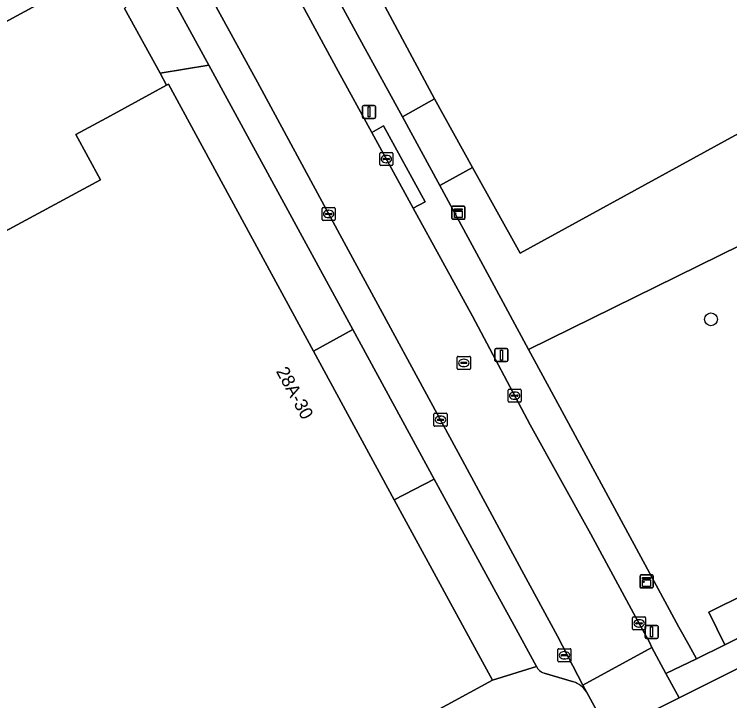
# Model space of a CAD drawing. Extents: x 158086 to 159499, y 382904 to 383981.
# Drawn here: x 159219.1 to 159273.9, y 383352.2 to 383404.7 of the extents above; entities that cross this region are included whole.
import ezdxf

# ---------------------------------------------------------------- set-up
doc = ezdxf.new("R2010")
doc.units = 0
for name, color, linetype in [('IMGEO_Boom', 7, 'Continuous'), ('IMGEO_Erf', 7, 'Continuous'), ('IMGEO_Fietspad_gesloten', 7, 'Continuous'), ('IMGEO_Groenvoorziening', 7, 'Continuous'), ('IMGEO_Hek', 7, 'Continuous'), ('IMGEO_Kast', 7, 'Continuous'), ('IMGEO_Kolk', 7, 'Continuous'), ('IMGEO_Lichtmast', 7, 'Continuous'), ('IMGEO_Muur', 7, 'Continuous'), ('IMGEO_Pand', 7, 'Continuous'), ('IMGEO_Pand_nummerreeks', 7, 'Continuous'), ('IMGEO_Parkeervlak_open', 7, 'Continuous'), ('IMGEO_Rijbaan_lokaal_open', 7, 'Continuous'), ('IMGEO_Rioolput', 7, 'Continuous'), ('IMGEO_Voetpad_open', 7, 'Continuous')]:
    doc.layers.add(name, color=color, linetype=linetype)

msp = doc.modelspace()

# ---------------------------------------------------------------- linework, layer by layer
at = {"layer": 'IMGEO_Boom'}
msp.add_circle((159272.434, 383381.412), 0.489, dxfattribs=at)
at = {"layer": 'IMGEO_Erf'}
for points in [[(159228.37, 383441.009), (159251.291, 383398.276), (159254.199, 383393.022), (159257.83, 383386.462), (159277.974, 383397.519), (159317.185, 383419.041)], [(159225.966, 383408.248), (159208.167, 383398.577)], [(159214.877, 383386.254), (159225.729, 383392.074), (159223.839, 383395.55), (159226.487, 383396.989), (159230.788, 383399.327), (159230.29, 383400.249), (159227.558, 383405.189)]]:
    msp.add_lwpolyline(points, dxfattribs=at)
at = {"layer": 'IMGEO_Fietspad_gesloten'}
msp.add_lwpolyline([(159348.179, 383393.851), (159347.025, 383392.854), (159343.774, 383390.378), (159340.441, 383388.196), (159338.58, 383387.034), (159306.292, 383370.593), (159270, 383352.461), (159264.612, 383349.788), (159238.951, 383337.134), (159221.149, 383328.363), (159220.425, 383328.014), (159219.699, 383327.668), (159218.971, 383327.325)], dxfattribs=at)
at = {"layer": 'IMGEO_Groenvoorziening'}
for points in [[(159228.37, 383441.009), (159227.807, 383440.812), (159226.396, 383437.941), (159229.463, 383432.38), (159245.684, 383402.623), (159248.844, 383396.913), (159251.291, 383398.276)], [(159280.127, 383392.725), (159277.974, 383397.519), (159257.83, 383386.462), (159254.199, 383393.022), (159251.7, 383391.637), (159255.488, 383384.639), (159258.485, 383379.101), (159281.216, 383390.3)], [(159292.048, 383368.798), (159281.216, 383390.3), (159258.485, 383379.101), (159258.942, 383378.257), (159260.868, 383374.7), (159269.078, 383359.53), (159269.977, 383357.87), (159270.279, 383357.341), (159270.882, 383356.242), (159271.316, 383355.453), (159273.488, 383356.526), (159272.273, 383359.007)], [(159293.355, 383366.345), (159292.048, 383368.798), (159272.273, 383359.007), (159273.488, 383356.526)]]:
    msp.add_lwpolyline(points, close=True, dxfattribs=at)
at = {"layer": 'IMGEO_Hek'}
for points in [[(159228.37, 383441.009), (159251.291, 383398.276)], [(159251.291, 383398.276), (159254.199, 383393.022)], [(159254.199, 383393.022), (159257.83, 383386.462), (159277.974, 383397.519)]]:
    msp.add_lwpolyline(points, dxfattribs=at)
at = {"layer": 'IMGEO_Kast'}
for p, q in [((159252.61, 383389.144), (159252.61, 383389.985)), ((159252.61, 383389.985), (159252.61, 383389.144)), ((159252.685, 383390.069), (159253.526, 383390.069)), ((159253.526, 383390.069), (159252.685, 383390.069)), ((159253.61, 383389.994), (159253.61, 383389.153)), ((159253.61, 383389.153), (159253.61, 383389.994)), ((159253.535, 383389.069), (159252.694, 383389.069)), ((159252.694, 383389.069), (159253.535, 383389.069)), ((159267.006, 383360.942), (159267.006, 383361.783)), ((159267.006, 383361.783), (159267.006, 383360.942)), ((159267.081, 383361.867), (159267.922, 383361.867)), ((159267.922, 383361.867), (159267.081, 383361.867)), ((159268.006, 383361.792), (159268.006, 383360.951)), ((159268.006, 383360.951), (159268.006, 383361.792)), ((159267.931, 383360.867), (159267.09, 383360.867)), ((159267.09, 383360.867), (159267.931, 383360.867))]:
    msp.add_line(p, q, dxfattribs=at)
for points in [[(159252.805, 383389.859), (159253.405, 383389.859), (159253.405, 383389.774), (159252.805, 383389.774), (159252.805, 383389.859)], [(159252.805, 383389.684), (159253.405, 383389.684), (159253.405, 383389.195), (159252.805, 383389.195), (159252.805, 383389.684)], [(159267.201, 383361.657), (159267.801, 383361.657), (159267.801, 383361.572), (159267.201, 383361.572), (159267.201, 383361.657)], [(159267.201, 383361.482), (159267.801, 383361.482), (159267.801, 383360.993), (159267.201, 383360.993), (159267.201, 383361.482)]]:
    msp.add_lwpolyline(points, dxfattribs=at)
for centre in [(159252.889, 383389.533), (159267.285, 383361.331)]:
    msp.add_circle(centre, 0.0377, dxfattribs=at)
for centre, start, end in [((159252.688, 383389.991), 92.4484, 184.2845), ((159252.688, 383389.991), 92.4484, 184.2845), ((159253.532, 383389.991), 2.4484, 94.2845), ((159253.532, 383389.991), 2.4484, 94.2845), ((159252.688, 383389.147), 182.4484, 274.2845), ((159252.688, 383389.147), 182.4484, 274.2845), ((159253.532, 383389.147), 272.4484, 4.2845), ((159253.532, 383389.147), 272.4484, 4.2845), ((159267.084, 383361.789), 92.4484, 184.2845), ((159267.084, 383361.789), 92.4484, 184.2845), ((159267.928, 383361.789), 2.4484, 94.2845), ((159267.928, 383361.789), 2.4484, 94.2845), ((159267.084, 383360.945), 182.4484, 274.2845), ((159267.084, 383360.945), 182.4484, 274.2845), ((159267.928, 383360.945), 272.4484, 4.2845), ((159267.928, 383360.945), 272.4484, 4.2845)]:
    msp.add_arc(centre, 0.0779, start, end, dxfattribs=at)
at = {"layer": 'IMGEO_Kolk'}
for p, q in [((159247.095, 383393.244), (159247.095, 383394.096)), ((159247.17, 383394.17), (159248.022, 383394.17)), ((159248.096, 383394.096), (159248.096, 383393.244)), ((159247.354, 383393.664), (159247.354, 383393.676)), ((159247.792, 383393.627), (159247.394, 383393.627)), ((159247.397, 383393.713), (159247.795, 383393.713)), ((159247.583, 383393.95), (159247.608, 383393.95)), ((159247.838, 383393.676), (159247.838, 383393.664)), ((159248.022, 383393.17), (159247.17, 383393.17)), ((159247.606, 383393.39), (159247.581, 383393.39)), ((159242.681, 383389.045), (159242.681, 383389.897)), ((159242.756, 383389.971), (159243.608, 383389.971)), ((159243.169, 383389.751), (159243.194, 383389.751)), ((159243.682, 383389.897), (159243.682, 383389.045)), ((159242.94, 383389.465), (159242.94, 383389.477)), ((159243.378, 383389.428), (159242.98, 383389.428)), ((159242.983, 383389.514), (159243.381, 383389.514)), ((159243.192, 383389.191), (159243.167, 383389.191)), ((159243.424, 383389.477), (159243.424, 383389.465)), ((159243.608, 383388.971), (159242.756, 383388.971)), ((159256.919, 383375.15), (159256.919, 383376.002)), ((159256.994, 383376.076), (159257.846, 383376.076)), ((159257.92, 383376.002), (159257.92, 383375.15)), ((159257.178, 383375.57), (159257.178, 383375.582)), ((159257.616, 383375.533), (159257.218, 383375.533)), ((159257.221, 383375.619), (159257.619, 383375.619)), ((159257.407, 383375.856), (159257.432, 383375.856)), ((159257.662, 383375.582), (159257.662, 383375.57)), ((159257.846, 383375.076), (159256.994, 383375.076)), ((159257.43, 383375.296), (159257.405, 383375.296)), ((159251.24, 383373.305), (159251.24, 383374.157)), ((159251.315, 383374.231), (159252.167, 383374.231)), ((159251.542, 383373.774), (159251.94, 383373.774)), ((159251.728, 383374.011), (159251.753, 383374.011)), ((159252.241, 383374.157), (159252.241, 383373.305)), ((159252.167, 383373.231), (159251.315, 383373.231)), ((159251.499, 383373.725), (159251.499, 383373.737)), ((159251.937, 383373.688), (159251.539, 383373.688)), ((159251.751, 383373.451), (159251.726, 383373.451)), ((159251.983, 383373.737), (159251.983, 383373.725)), ((159266.436, 383357.734), (159266.436, 383358.586)), ((159266.511, 383358.66), (159267.363, 383358.66)), ((159266.924, 383358.44), (159266.949, 383358.44)), ((159267.437, 383358.586), (159267.437, 383357.734)), ((159266.695, 383358.154), (159266.695, 383358.166)), ((159267.133, 383358.117), (159266.735, 383358.117)), ((159266.738, 383358.203), (159267.136, 383358.203)), ((159266.947, 383357.88), (159266.922, 383357.88)), ((159267.179, 383358.166), (159267.179, 383358.154)), ((159267.363, 383357.66), (159266.511, 383357.66)), ((159260.799, 383356.225), (159261.651, 383356.225)), ((159260.724, 383355.299), (159260.724, 383356.151)), ((159260.983, 383355.719), (159260.983, 383355.731)), ((159261.421, 383355.682), (159261.023, 383355.682)), ((159261.026, 383355.768), (159261.424, 383355.768)), ((159261.212, 383356.005), (159261.237, 383356.005)), ((159261.467, 383355.731), (159261.467, 383355.719)), ((159261.725, 383356.151), (159261.725, 383355.299)), ((159261.651, 383355.225), (159260.799, 383355.225)), ((159261.235, 383355.445), (159261.21, 383355.445))]:
    msp.add_line(p, q, dxfattribs=at)
for points in [[(159247.095, 383393.244), (159247.095, 383394.096)], [(159247.17, 383394.17), (159248.022, 383394.17)], [(159248.096, 383394.096), (159248.096, 383393.244)], [(159248.022, 383393.17), (159247.17, 383393.17)], [(159242.681, 383389.045), (159242.681, 383389.897)], [(159242.756, 383389.971), (159243.608, 383389.971)], [(159243.682, 383389.897), (159243.682, 383389.045)], [(159243.608, 383388.971), (159242.756, 383388.971)], [(159256.919, 383375.15), (159256.919, 383376.002)], [(159256.994, 383376.076), (159257.846, 383376.076)], [(159257.92, 383376.002), (159257.92, 383375.15)], [(159257.846, 383375.076), (159256.994, 383375.076)], [(159251.24, 383373.305), (159251.24, 383374.157)], [(159251.315, 383374.231), (159252.167, 383374.231)], [(159252.241, 383374.157), (159252.241, 383373.305)], [(159252.167, 383373.231), (159251.315, 383373.231)], [(159266.436, 383357.734), (159266.436, 383358.586)], [(159266.511, 383358.66), (159267.363, 383358.66)], [(159267.437, 383358.586), (159267.437, 383357.734)], [(159267.363, 383357.66), (159266.511, 383357.66)], [(159260.799, 383356.225), (159261.651, 383356.225)], [(159260.724, 383355.299), (159260.724, 383356.151)], [(159261.725, 383356.151), (159261.725, 383355.299)], [(159261.651, 383355.225), (159260.799, 383355.225)]]:
    msp.add_lwpolyline(points, dxfattribs=at)
for centre, radius, start, end in [((159247.172, 383394.094), 0.0765, 91.552, 178.448), ((159247.172, 383394.094), 0.0765, 91.552, 178.448), ((159248.02, 383394.094), 0.0765, 1.552, 88.448), ((159248.02, 383394.094), 0.0765, 1.552, 88.448), ((159247.394, 383393.673), 0.0403, 85.8775, 175.7526), ((159247.391, 383393.663), 0.0366, 178.938, 274.7102), ((159247.795, 383393.67), 0.043, 264.8664, 352.4533), ((159247.799, 383393.675), 0.0386, 1.7309, 96.639), ((159247.172, 383393.246), 0.0765, 181.552, 268.448), ((159247.172, 383393.246), 0.0765, 181.552, 268.448), ((159248.02, 383393.246), 0.0765, 271.552, 358.448), ((159248.02, 383393.246), 0.0765, 271.552, 358.448), ((159242.758, 383389.895), 0.0765, 91.552, 178.448), ((159242.758, 383389.895), 0.0765, 91.552, 178.448), ((159243.606, 383389.895), 0.0765, 1.552, 88.448), ((159243.606, 383389.895), 0.0765, 1.552, 88.448), ((159242.98, 383389.474), 0.0403, 85.8775, 175.7526), ((159242.977, 383389.464), 0.0366, 178.938, 274.7102), ((159243.381, 383389.471), 0.043, 264.8664, 352.4533), ((159243.385, 383389.476), 0.0386, 1.7309, 96.639), ((159242.758, 383389.047), 0.0765, 181.552, 268.448), ((159242.758, 383389.047), 0.0765, 181.552, 268.448), ((159243.606, 383389.047), 0.0765, 271.552, 358.448), ((159243.606, 383389.047), 0.0765, 271.552, 358.448), ((159256.996, 383376), 0.0765, 91.552, 178.448), ((159256.996, 383376), 0.0765, 91.552, 178.448), ((159257.844, 383376), 0.0765, 1.552, 88.448), ((159257.844, 383376), 0.0765, 1.552, 88.448), ((159257.218, 383375.579), 0.0403, 85.8775, 175.7526), ((159257.215, 383375.569), 0.0366, 178.938, 274.7102), ((159257.619, 383375.576), 0.043, 264.8664, 352.4533), ((159257.623, 383375.581), 0.0386, 1.7309, 96.639), ((159256.996, 383375.152), 0.0765, 181.552, 268.448), ((159256.996, 383375.152), 0.0765, 181.552, 268.448), ((159257.844, 383375.152), 0.0765, 271.552, 358.448), ((159257.844, 383375.152), 0.0765, 271.552, 358.448), ((159251.317, 383374.155), 0.0765, 91.552, 178.448), ((159251.317, 383374.155), 0.0765, 91.552, 178.448), ((159251.539, 383373.734), 0.0403, 85.8775, 175.7526), ((159251.944, 383373.736), 0.0386, 1.7309, 96.639), ((159252.165, 383374.155), 0.0765, 1.552, 88.448), ((159252.165, 383374.155), 0.0765, 1.552, 88.448), ((159251.317, 383373.307), 0.0765, 181.552, 268.448), ((159251.317, 383373.307), 0.0765, 181.552, 268.448), ((159251.536, 383373.724), 0.0366, 178.938, 274.7102), ((159251.94, 383373.731), 0.043, 264.8664, 352.4533), ((159252.165, 383373.307), 0.0765, 271.552, 358.448), ((159252.165, 383373.307), 0.0765, 271.552, 358.448), ((159266.513, 383358.584), 0.0765, 91.552, 178.448), ((159266.513, 383358.584), 0.0765, 91.552, 178.448), ((159267.361, 383358.584), 0.0765, 1.552, 88.448), ((159267.361, 383358.584), 0.0765, 1.552, 88.448), ((159266.735, 383358.163), 0.0403, 85.8775, 175.7526), ((159266.732, 383358.153), 0.0366, 178.938, 274.7102), ((159267.136, 383358.16), 0.043, 264.8664, 352.4533), ((159267.14, 383358.165), 0.0386, 1.7309, 96.639), ((159266.513, 383357.736), 0.0765, 181.552, 268.448), ((159266.513, 383357.736), 0.0765, 181.552, 268.448), ((159267.361, 383357.736), 0.0765, 271.552, 358.448), ((159267.361, 383357.736), 0.0765, 271.552, 358.448), ((159260.801, 383356.149), 0.0765, 91.552, 178.448), ((159260.801, 383356.149), 0.0765, 91.552, 178.448), ((159261.649, 383356.149), 0.0765, 1.552, 88.448), ((159261.649, 383356.149), 0.0765, 1.552, 88.448), ((159261.023, 383355.728), 0.0403, 85.8775, 175.7526), ((159261.02, 383355.718), 0.0366, 178.938, 274.7102), ((159261.424, 383355.725), 0.043, 264.8664, 352.4533), ((159261.428, 383355.73), 0.0386, 1.7309, 96.639), ((159260.801, 383355.301), 0.0765, 181.552, 268.448), ((159260.801, 383355.301), 0.0765, 181.552, 268.448), ((159261.649, 383355.301), 0.0765, 271.552, 358.448), ((159261.649, 383355.301), 0.0765, 271.552, 358.448)]:
    msp.add_arc(centre, radius, start, end, dxfattribs=at)
for centre, major_axis, ratio, start_param, end_param in [((159247.582, 383393.67), (-0.387, 0.002), 0.722429, 4.712389, 7.853982), ((159247.607, 383393.67), (-0.39, 0.002), 0.717154, 1.570796, 4.712389), ((159243.168, 383389.471), (-0.387, 0.002), 0.722429, 4.712389, 7.853982), ((159243.193, 383389.471), (-0.39, 0.002), 0.717154, 1.570796, 4.712389), ((159257.406, 383375.576), (-0.387, 0.002), 0.722429, 4.712389, 7.853982), ((159257.431, 383375.576), (-0.39, 0.002), 0.717154, 1.570796, 4.712389), ((159251.727, 383373.731), (-0.387, 0.002), 0.722429, 4.712389, 7.853982), ((159251.752, 383373.731), (-0.39, 0.002), 0.717154, 1.570796, 4.712389), ((159266.923, 383358.16), (-0.387, 0.002), 0.722429, 4.712389, 7.853982), ((159266.948, 383358.16), (-0.39, 0.002), 0.717154, 1.570796, 4.712389), ((159261.211, 383355.725), (-0.387, 0.002), 0.722429, 4.712389, 7.853982), ((159261.236, 383355.725), (-0.39, 0.002), 0.717154, 1.570796, 4.712389)]:
    msp.add_ellipse(centre, major_axis=major_axis, ratio=ratio, start_param=start_param, end_param=end_param, dxfattribs=at)
at = {"layer": 'IMGEO_Lichtmast'}
for p, q in [((159245.776, 383396.879), (159245.776, 383397.679)), ((159245.776, 383397.679), (159245.776, 383396.879)), ((159245.876, 383397.779), (159246.666, 383397.779)), ((159246.666, 383397.779), (159245.876, 383397.779)), ((159246.766, 383397.679), (159246.766, 383396.879)), ((159246.766, 383396.879), (159246.766, 383397.679)), ((159246.666, 383396.779), (159245.876, 383396.779)), ((159245.876, 383396.779), (159246.666, 383396.779)), ((159255.905, 383378.276), (159255.905, 383379.076)), ((159255.905, 383379.076), (159255.905, 383378.276)), ((159256.005, 383379.176), (159256.795, 383379.176)), ((159256.795, 383379.176), (159256.005, 383379.176)), ((159256.895, 383379.076), (159256.895, 383378.276)), ((159256.895, 383378.276), (159256.895, 383379.076)), ((159256.795, 383378.176), (159256.005, 383378.176)), ((159256.005, 383378.176), (159256.795, 383378.176)), ((159267.399, 383357.111), (159267.399, 383357.911)), ((159267.399, 383357.911), (159267.399, 383357.111)), ((159267.499, 383358.011), (159268.289, 383358.011)), ((159268.289, 383358.011), (159267.499, 383358.011)), ((159268.389, 383357.911), (159268.389, 383357.111)), ((159268.389, 383357.111), (159268.389, 383357.911)), ((159268.289, 383357.011), (159267.499, 383357.011)), ((159267.499, 383357.011), (159268.289, 383357.011))]:
    msp.add_line(p, q, dxfattribs=at)
for points in [[(159246.196, 383397.654), (159246.346, 383397.654), (159246.346, 383396.904), (159246.196, 383396.904), (159246.196, 383397.654)], [(159256.325, 383379.051), (159256.475, 383379.051), (159256.475, 383378.301), (159256.325, 383378.301), (159256.325, 383379.051)], [(159267.819, 383357.886), (159267.969, 383357.886), (159267.969, 383357.136), (159267.819, 383357.136), (159267.819, 383357.886)]]:
    msp.add_lwpolyline(points, dxfattribs=at)
for centre, start, end in [((159245.876, 383397.679), 90, 180), ((159245.876, 383397.679), 90, 180), ((159246.666, 383397.679), 0, 90), ((159246.666, 383397.679), 360, 90), ((159245.876, 383396.879), 180, 270), ((159245.876, 383396.879), 180, 270), ((159246.666, 383396.879), 270, 0), ((159246.666, 383396.879), 270, 0), ((159256.005, 383379.076), 90, 180), ((159256.005, 383379.076), 90, 180), ((159256.795, 383379.076), 0, 90), ((159256.795, 383379.076), 360, 90), ((159256.005, 383378.276), 180, 270), ((159256.005, 383378.276), 180, 270), ((159256.795, 383378.276), 270, 0), ((159256.795, 383378.276), 270, 0), ((159267.499, 383357.911), 90, 180), ((159267.499, 383357.911), 90, 180), ((159268.289, 383357.911), 0, 90), ((159268.289, 383357.911), 360, 90), ((159267.499, 383357.111), 180, 270), ((159267.499, 383357.111), 180, 270), ((159268.289, 383357.111), 270, 0), ((159268.289, 383357.111), 270, 0)]:
    msp.add_arc(centre, 0.1, start, end, dxfattribs=at)
at = {"layer": 'IMGEO_Muur'}
msp.add_lwpolyline([(159230.29, 383400.249), (159230.788, 383399.327)], dxfattribs=at)
at = {"layer": 'IMGEO_Pand'}
for points in [[(159196.711, 383407.179), (159203.065, 383395.811), (159208.167, 383398.577), (159225.966, 383408.248), (159219.676, 383419.745)], [(159248.208, 383367.612), (159242.034, 383378.971), (159230.929, 383399.404), (159230.788, 383399.327), (159226.487, 383396.989), (159223.839, 383395.55), (159225.729, 383392.074), (159214.877, 383386.254), (159209.747, 383383.502), (159210.143, 383382.771), (159211.574, 383380.126), (159210.912, 383379.757), (159202.45, 383375.034), (159200.319, 383373.833), (159203.149, 383367.114), (159213.513, 383342.642), (159216.667, 383335.136), (159217.536, 383333.059), (159255.711, 383353.807)]]:
    msp.add_lwpolyline(points, close=True, dxfattribs=at)
at = {"layer": 'IMGEO_Parkeervlak_open'}
for points in [[(159237.732, 383399.559), (159224.273, 383424.094)], [(159224.077, 383422.764), (159222.771, 383421.461), (159230.081, 383408.053), (159234.011, 383400.844), (159245.029, 383380.633), (159251.266, 383369.194), (159255.977, 383360.552), (159257.23, 383358.269), (159259.078, 383354.868)], [(159262.915, 383352.913), (159262.639, 383353.447), (159260.698, 383357.195), (159257.955, 383362.207), (159253.433, 383370.625), (159244.362, 383387.291), (159237.732, 383399.559)], [(159259.685, 383354.364), (159261.913, 383353.701)]]:
    msp.add_lwpolyline(points, dxfattribs=at)
for centre, radius, start, end in [((159259.915, 383355.259), 0.924, 205.0324, 255.561), ((159261.234, 383351.807), 2.012, 33.3465, 70.2886)]:
    msp.add_arc(centre, radius, start, end, dxfattribs=at)
at = {"layer": 'IMGEO_Rijbaan_lokaal_open'}
msp.add_lwpolyline([(159222.422, 383427.469), (159224.273, 383424.094), (159237.732, 383399.559), (159244.362, 383387.291), (159253.433, 383370.625), (159257.955, 383362.207), (159260.698, 383357.195), (159262.639, 383353.447), (159267.903, 383356.318), (159267.726, 383356.712), (159266.851, 383358.318), (159263.238, 383364.98), (159258.604, 383373.356), (159254.182, 383381.643), (159249.659, 383389.903), (159246.478, 383395.713), (159243.913, 383400.398), (159234.353, 383418.025), (159222.742, 383439.267)], dxfattribs=at)
msp.add_lwpolyline([(159268.982, 383354.333), (159267.903, 383356.318), (159262.639, 383353.447), (159262.915, 383352.913), (159264.612, 383349.788), (159270, 383352.461)], close=True, dxfattribs=at)
at = {"layer": 'IMGEO_Rioolput'}
for p, q in [((159253.026, 383377.657), (159253.026, 383378.509)), ((159253.101, 383378.583), (159253.953, 383378.583)), ((159253.328, 383378.126), (159253.726, 383378.126)), ((159253.514, 383378.363), (159253.539, 383378.363)), ((159254.027, 383378.509), (159254.027, 383377.657)), ((159253.953, 383377.583), (159253.101, 383377.583)), ((159253.285, 383378.077), (159253.285, 383378.089)), ((159253.723, 383378.04), (159253.325, 383378.04)), ((159253.537, 383377.803), (159253.512, 383377.803)), ((159253.769, 383378.089), (159253.769, 383378.077))]:
    msp.add_line(p, q, dxfattribs=at)
for points in [[(159253.026, 383377.657), (159253.026, 383378.509)], [(159253.101, 383378.583), (159253.953, 383378.583)], [(159254.027, 383378.509), (159254.027, 383377.657)], [(159253.953, 383377.583), (159253.101, 383377.583)]]:
    msp.add_lwpolyline(points, dxfattribs=at)
for centre, radius, start, end in [((159253.103, 383378.507), 0.0765, 91.552, 178.448), ((159253.103, 383378.507), 0.0765, 91.552, 178.448), ((159253.325, 383378.086), 0.0403, 85.8775, 175.7526), ((159253.73, 383378.088), 0.0386, 1.7309, 96.639), ((159253.951, 383378.507), 0.0765, 1.552, 88.448), ((159253.951, 383378.507), 0.0765, 1.552, 88.448), ((159253.103, 383377.659), 0.0765, 181.552, 268.448), ((159253.103, 383377.659), 0.0765, 181.552, 268.448), ((159253.322, 383378.076), 0.0366, 178.938, 274.7102), ((159253.726, 383378.083), 0.043, 264.8664, 352.4533), ((159253.951, 383377.659), 0.0765, 271.552, 358.448), ((159253.951, 383377.659), 0.0765, 271.552, 358.448)]:
    msp.add_arc(centre, radius, start, end, dxfattribs=at)
for centre, major_axis, ratio, start_param, end_param in [((159253.513, 383378.083), (-0.387, 0.002), 0.722429, 4.712389, 7.853982), ((159253.538, 383378.083), (-0.39, 0.002), 0.717154, 1.570796, 4.712389)]:
    msp.add_ellipse(centre, major_axis=major_axis, ratio=ratio, start_param=start_param, end_param=end_param, dxfattribs=at)
at = {"layer": 'IMGEO_Voetpad_open'}
for points in [[(159234.353, 383418.025), (159243.913, 383400.398), (159246.478, 383395.713), (159247.39, 383396.212), (159250.571, 383390.402), (159249.659, 383389.903), (159254.182, 383381.643), (159258.604, 383373.356), (159263.238, 383364.98), (159266.851, 383358.318), (159267.726, 383356.712), (159267.903, 383356.318), (159268.982, 383354.333), (159271.316, 383355.453), (159270.882, 383356.242), (159270.279, 383357.341), (159269.977, 383357.87), (159269.078, 383359.53), (159260.868, 383374.7), (159258.942, 383378.257), (159258.485, 383379.101), (159255.488, 383384.639), (159251.7, 383391.637), (159248.844, 383396.913), (159245.684, 383402.623), (159229.463, 383432.38)], [(159293.355, 383366.345), (159273.488, 383356.526), (159271.316, 383355.453), (159268.982, 383354.333), (159270, 383352.461), (159306.292, 383370.593)], [(159259.078, 383354.868), (159255.711, 383353.807), (159217.536, 383333.059)], [(159261.913, 383353.701), (159259.685, 383354.364)], [(159238.951, 383337.134), (159264.612, 383349.788), (159262.915, 383352.913)]]:
    msp.add_lwpolyline(points, dxfattribs=at)
for points in [[(159230.081, 383408.053), (159227.558, 383405.189), (159230.29, 383400.249), (159234.011, 383400.844)], [(159230.788, 383399.327), (159230.929, 383399.404), (159242.034, 383378.971), (159245.029, 383380.633), (159234.011, 383400.844), (159230.29, 383400.249)], [(159251.291, 383398.276), (159248.844, 383396.913), (159251.7, 383391.637), (159254.199, 383393.022)], [(159249.659, 383389.903), (159250.571, 383390.402), (159247.39, 383396.212), (159246.478, 383395.713)], [(159248.208, 383367.612), (159251.266, 383369.194), (159245.029, 383380.633), (159242.034, 383378.971)], [(159251.266, 383369.194), (159248.208, 383367.612), (159255.711, 383353.807), (159259.078, 383354.868), (159257.23, 383358.269), (159255.977, 383360.552)]]:
    msp.add_lwpolyline(points, close=True, dxfattribs=at)
for centre, radius, start, end in [((159259.915, 383355.259), 0.924, 205.0324, 255.561), ((159261.234, 383351.807), 2.012, 33.3465, 70.2886)]:
    msp.add_arc(centre, radius, start, end, dxfattribs=at)

# ---------------------------------------------------------------- texts
at = {"layer": 'IMGEO_Pand_nummerreeks'}
msp.add_text('28A-30', height=1, rotation=298.5445, dxfattribs=at).set_placement((159239.129, 383377.444))

doc.saveas('drawing.dxf')
